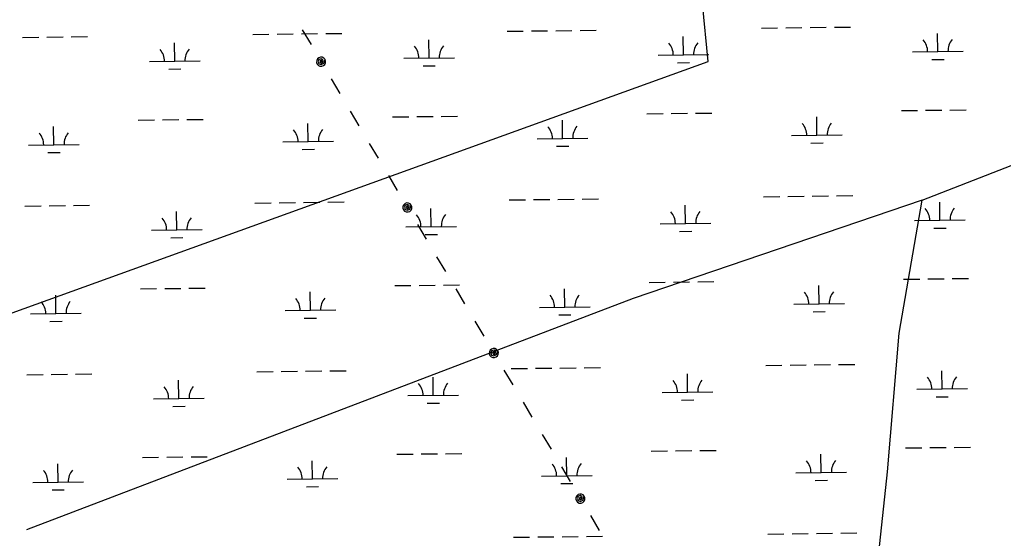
# Model space of a CAD drawing. Extents: x 3715084 to 3753216, y 488173 to 513963.
# Drawn here: x 3742881 to 3744821, y 510126 to 511149 of the extents above; entities that cross this region are included whole.
import ezdxf

# ---------------------------------------------------------------- set-up
doc = ezdxf.new("R2010")
doc.units = 0
for name, color, linetype in [('V-TOPO-SHOR', 7, 'Continuous'), ('V-UTIL-LINE', 7, 'Continuous'), ('V-WETL-SWMP', 7, 'Continuous')]:
    doc.layers.add(name, color=color, linetype=linetype)

msp = doc.modelspace()

# ---------------------------------------------------------------- linework, layer by layer
at = {"layer": 'V-TOPO-SHOR'}
for points in [[(3743065, 508387.1), (3743190.4, 508865.9), (3743293.1, 509105.3), (3743372.9, 509185.2), (3743578.1, 509333.4), (3743840.3, 509401.8), (3743954.3, 509413.2), (3744034.2, 509413.2), (3744205.2, 509458.8), (3744467.4, 509732.4), (3744513, 509789.4), (3744558.6, 509937.7), (3744592.8, 510256.9), (3744615.6, 510530.5), (3744661.2, 510792.8), (3745128.7, 510975.2), (3746063.6, 511340), (3748321.1, 512195.2)], [(3742723, 510519.1), (3744239.4, 511066.4), (3744228, 511180.4), (3744273.6, 511260.2), (3744239.4, 511431.3), (3744501.6, 511522.5), (3744752.4, 511647.9), (3744991.9, 511773.3), (3745162.9, 511841.7), (3745413.7, 511898.7), (3745584.8, 512001.3), (3745710.2, 512149.6)], [(3744661.2, 510792.8), (3744091.2, 510598.9), (3742894, 510142.9)]]:
    msp.add_lwpolyline(points, dxfattribs=at)
at = {"layer": 'V-UTIL-LINE'}
for points in [[(3743438.3, 511128.7), (3743455.6, 511099.5)], [(3743475.4, 511065.9), (3743476.6, 511068.5), (3743474.3, 511068.1), (3743473.2, 511065.5), (3743475, 511063.2), (3743478, 511064.8), (3743479.3, 511069.3), (3743475.8, 511071.7), (3743471.1, 511070.5), (3743469.7, 511066.1), (3743471.1, 511061.8), (3743475.6, 511060.2), (3743480.5, 511062.7), (3743483.2, 511070.4), (3743480.8, 511073), (3743477.7, 511074.6), (3743474.2, 511074.8), (3743470.8, 511073.6), (3743468.2, 511071.3), (3743466.7, 511068.1), (3743466.5, 511064.6), (3743467.7, 511061.3), (3743470, 511058.7), (3743473.2, 511057.1), (3743476.7, 511056.9), (3743480, 511058.1), (3743482.6, 511060.4), (3743484.1, 511063.6), (3743484.3, 511067.1), (3743483.2, 511070.4)], [(3743495.2, 511032.3), (3743512.5, 511003)], [(3743532.8, 510968.5), (3743550.1, 510939.2)], [(3743570.5, 510904.8), (3743587.8, 510875.6)], [(3743608.3, 510841.2), (3743625.7, 510812)], [(3743645.6, 510778.5), (3743646.8, 510781.1), (3743644.5, 510780.7), (3743643.4, 510778.1), (3743645.2, 510775.8), (3743648.2, 510777.4), (3743649.4, 510781.9), (3743645.9, 510784.3), (3743641.2, 510783), (3743639.9, 510778.7), (3743641.3, 510774.4), (3743645.8, 510772.8), (3743650.7, 510775.3), (3743653.3, 510783.1), (3743651, 510785.7), (3743647.8, 510787.2), (3743644.3, 510787.4), (3743641, 510786.2), (3743638.4, 510783.8), (3743636.9, 510780.7), (3743636.7, 510777.2), (3743637.8, 510773.9), (3743640.2, 510771.2), (3743643.4, 510769.7), (3743646.9, 510769.5), (3743650.2, 510770.7), (3743652.8, 510773.1), (3743654.3, 510776.2), (3743654.5, 510779.7), (3743653.3, 510783.1)], [(3743665.5, 510744.9), (3743682.9, 510715.7)], [(3743703.3, 510681.3), (3743720.7, 510652.1)], [(3743741.1, 510617.7), (3743758.5, 510588.5)], [(3743778.9, 510554.1), (3743796.3, 510524.9)], [(3743816.2, 510491.3), (3743817.4, 510494), (3743815.1, 510493.5), (3743814.1, 510491), (3743815.8, 510488.7), (3743818.8, 510490.3), (3743820.1, 510494.8), (3743816.6, 510497.2), (3743811.9, 510495.9), (3743810.5, 510491.6), (3743811.9, 510487.3), (3743816.5, 510485.7), (3743821.4, 510488.2), (3743824, 510495.9), (3743821.6, 510498.5), (3743818.4, 510500.1), (3743814.9, 510500.2), (3743811.6, 510499.1), (3743809, 510496.7), (3743807.5, 510493.6), (3743807.3, 510490.1), (3743808.5, 510486.7), (3743810.8, 510484.1), (3743814, 510482.6), (3743817.5, 510482.4), (3743820.8, 510483.6), (3743823.4, 510486), (3743824.9, 510489.1), (3743825.1, 510492.6), (3743824, 510495.9)], [(3743836.1, 510457.8), (3743853.5, 510428.6)], [(3743874, 510394.2), (3743891.3, 510365)], [(3743911.8, 510330.6), (3743929.1, 510301.4)], [(3743949.6, 510267), (3743966.9, 510237.7)], [(3743986.9, 510204.2), (3743988.1, 510206.8), (3743985.8, 510206.4), (3743984.7, 510203.9), (3743986.5, 510201.6), (3743989.5, 510203.2), (3743990.7, 510207.7), (3743987.2, 510210.1), (3743982.5, 510208.8), (3743981.2, 510204.4), (3743982.6, 510200.2), (3743987.1, 510198.6), (3743992, 510201.1), (3743994.6, 510208.8), (3743992.3, 510211.4), (3743989.1, 510212.9), (3743985.6, 510213.1), (3743982.3, 510212), (3743979.7, 510209.6), (3743978.1, 510206.4), (3743978, 510202.9), (3743979.1, 510199.6), (3743981.5, 510197), (3743984.6, 510195.5), (3743988.2, 510195.3), (3743991.5, 510196.5), (3743994.1, 510198.8), (3743995.6, 510202), (3743995.8, 510205.5), (3743994.6, 510208.8)], [(3744006.8, 510170.7), (3744024.2, 510141.5)]]:
    msp.add_lwpolyline(points, dxfattribs=at)
at = {"layer": 'V-WETL-SWMP'}
for p, q in [((3743890.4, 511126.5), (3743922.4, 511126.9)), ((3743938.4, 511127.1), (3743970.4, 511127.5)), ((3743986.4, 511127.7), (3744018.4, 511128.1)), ((3744344.2, 511132.1), (3744376.2, 511132.5)), ((3744392.2, 511132.7), (3744424.2, 511133.1)), ((3744440.2, 511133.3), (3744472.2, 511133.7)), ((3744488.2, 511133.9), (3744520.2, 511134.3)), ((3742886.6, 511113.9), (3742918.6, 511114.3)), ((3742934.6, 511114.5), (3742966.6, 511114.9)), ((3742982.6, 511115.1), (3743014.6, 511115.5)), ((3743340.5, 511119.6), (3743372.5, 511120)), ((3743388.5, 511120.2), (3743420.5, 511120.6)), ((3743436.5, 511120.8), (3743468.5, 511121.2)), ((3743484.5, 511121.4), (3743516.5, 511121.8)), ((3743688.4, 511073.2), (3743688, 511109.2)), ((3743842.4, 511125.9), (3743874.4, 511126.3)), ((3744190.3, 511079.5), (3744189.8, 511115.5)), ((3744692.2, 511085.7), (3744691.7, 511121.7)), ((3743186.6, 511066.9), (3743186.1, 511102.9)), ((3743638.4, 511072.6), (3743738.4, 511073.8)), ((3744140.3, 511078.9), (3744240.3, 511080.1)), ((3744642.2, 511085.1), (3744742.2, 511086.4)), ((3744680.4, 511070.2), (3744704.4, 511070.5)), ((3743136.6, 511066.3), (3743236.6, 511067.6)), ((3743174.8, 511051.4), (3743198.7, 511051.7)), ((3743676.6, 511057.6), (3743700.6, 511057.9)), ((3744178.5, 511063.9), (3744202.5, 511064.2)), ((3743210.6, 510951.8), (3743242.6, 510952.2)), ((3743616.5, 510956.9), (3743648.5, 510957.3)), ((3743664.5, 510957.5), (3743696.5, 510957.9)), ((3743712.5, 510958.1), (3743744.5, 510958.5)), ((3744118.3, 510963.1), (3744150.3, 510963.5)), ((3744166.3, 510963.7), (3744198.3, 510964.1)), ((3744214.3, 510964.3), (3744246.3, 510964.7)), ((3744453.7, 510920.9), (3744453.3, 510956.9)), ((3744620.2, 510969.4), (3744652.2, 510969.8)), ((3744668.2, 510970), (3744700.2, 510970.4)), ((3744716.2, 510970.6), (3744748.2, 510971)), ((3742948.1, 510902.1), (3742947.7, 510938.1)), ((3743114.6, 510950.6), (3743146.6, 510951)), ((3743162.6, 510951.2), (3743194.6, 510951.6)), ((3743450, 510908.3), (3743449.5, 510944.3)), ((3743951.9, 510914.6), (3743951.4, 510950.6)), ((3743901.9, 510914), (3744001.9, 510915.2)), ((3744403.7, 510920.3), (3744503.7, 510921.5)), ((3742898.1, 510901.5), (3742998.1, 510902.7)), ((3743400, 510907.7), (3743500, 510909)), ((3743940.1, 510899), (3743964.1, 510899.3)), ((3744441.9, 510905.3), (3744465.9, 510905.6)), ((3742936.3, 510886.5), (3742960.3, 510886.8)), ((3743438.2, 510892.8), (3743462.2, 510893.1)), ((3744348.4, 510799.5), (3744380.4, 510799.9)), ((3744396.4, 510800.1), (3744428.4, 510800.5)), ((3744444.4, 510800.7), (3744476.4, 510801.1)), ((3744492.4, 510801.3), (3744524.4, 510801.7)), ((3742890.8, 510781.3), (3742922.8, 510781.7)), ((3742938.8, 510781.9), (3742970.8, 510782.3)), ((3742986.8, 510782.5), (3743018.8, 510782.9)), ((3743344.7, 510787), (3743376.7, 510787.4)), ((3743392.7, 510787.6), (3743424.7, 510788)), ((3743440.7, 510788.2), (3743472.7, 510788.6)), ((3743488.7, 510788.8), (3743520.6, 510789.2)), ((3743846.5, 510793.2), (3743878.5, 510793.6)), ((3743894.5, 510793.8), (3743926.5, 510794.2)), ((3743942.5, 510794.4), (3743974.5, 510794.8)), ((3743990.5, 510795), (3744022.5, 510795.4)), ((3744194.5, 510746.8), (3744194, 510782.8)), ((3744696.3, 510753.1), (3744695.9, 510789.1)), ((3743190.7, 510734.3), (3743190.3, 510770.3)), ((3743692.6, 510740.6), (3743692.1, 510776.6)), ((3743642.6, 510739.9), (3743742.6, 510741.2)), ((3744144.5, 510746.2), (3744244.4, 510747.5)), ((3744646.3, 510752.5), (3744746.3, 510753.7)), ((3743140.7, 510733.7), (3743240.7, 510734.9)), ((3743178.9, 510718.7), (3743202.9, 510719)), ((3743680.8, 510725), (3743704.8, 510725.3)), ((3744182.6, 510731.2), (3744206.6, 510731.5)), ((3744684.5, 510737.5), (3744708.5, 510737.8)), ((3743620.6, 510624.2), (3743652.6, 510624.6)), ((3743668.6, 510624.8), (3743700.6, 510625.2)), ((3743716.6, 510625.4), (3743748.6, 510625.8)), ((3744122.5, 510630.5), (3744154.5, 510630.9)), ((3744170.5, 510631.1), (3744202.5, 510631.5)), ((3744218.5, 510631.7), (3744250.5, 510632.1)), ((3744457.9, 510588.2), (3744457.4, 510624.2)), ((3744624.4, 510636.8), (3744656.4, 510637.2)), ((3744672.4, 510637.4), (3744704.4, 510637.8)), ((3744720.4, 510638), (3744752.4, 510638.4)), ((3742952.3, 510569.4), (3742951.8, 510605.4)), ((3743118.8, 510617.9), (3743150.8, 510618.3)), ((3743166.8, 510618.5), (3743198.7, 510618.9)), ((3743214.7, 510619.1), (3743246.7, 510619.5)), ((3743454.2, 510575.7), (3743453.7, 510611.7)), ((3743956, 510582), (3743955.6, 510618)), ((3744407.9, 510587.6), (3744507.9, 510588.9)), ((3742902.3, 510568.8), (3743002.3, 510570.1)), ((3743404.2, 510575.1), (3743504.2, 510576.3)), ((3743906, 510581.3), (3744006, 510582.6)), ((3743944.2, 510566.4), (3743968.2, 510566.7)), ((3744446.1, 510572.7), (3744470.1, 510573)), ((3742940.5, 510553.8), (3742964.5, 510554.1)), ((3743442.3, 510560.1), (3743466.3, 510560.4)), ((3744352.6, 510466.8), (3744384.6, 510467.2)), ((3744400.6, 510467.4), (3744432.6, 510467.8)), ((3744448.5, 510468), (3744480.5, 510468.4)), ((3744496.5, 510468.6), (3744528.5, 510469)), ((3742894.9, 510448.6), (3742926.9, 510449)), ((3742942.9, 510449.2), (3742974.9, 510449.6)), ((3742990.9, 510449.8), (3743022.9, 510450.2)), ((3743348.8, 510454.3), (3743380.8, 510454.7)), ((3743396.8, 510454.9), (3743428.8, 510455.3)), ((3743444.8, 510455.5), (3743476.8, 510455.9)), ((3743492.8, 510456.1), (3743524.8, 510456.5)), ((3743850.7, 510460.6), (3743882.7, 510461)), ((3743898.7, 510461.2), (3743930.7, 510461.6)), ((3743946.7, 510461.8), (3743978.7, 510462.2)), ((3743994.7, 510462.4), (3744026.7, 510462.8)), ((3744198.6, 510414.2), (3744198.2, 510450.2)), ((3744700.5, 510420.4), (3744700, 510456.4)), ((3743194.9, 510401.6), (3743194.4, 510437.6)), ((3743696.7, 510407.9), (3743696.3, 510443.9)), ((3743646.7, 510407.3), (3743746.7, 510408.5)), ((3744148.6, 510413.6), (3744248.6, 510414.8)), ((3744650.5, 510419.8), (3744750.5, 510421.1)), ((3743144.9, 510401), (3743244.9, 510402.3)), ((3743684.9, 510392.3), (3743708.9, 510392.6)), ((3744186.8, 510398.6), (3744210.8, 510398.9)), ((3744688.7, 510404.9), (3744712.7, 510405.2)), ((3743183.1, 510386.1), (3743207.1, 510386.4)), ((3743672.8, 510292.2), (3743704.8, 510292.6)), ((3743720.8, 510292.8), (3743752.8, 510293.2)), ((3744126.7, 510297.8), (3744158.6, 510298.2)), ((3744174.6, 510298.4), (3744206.6, 510298.8)), ((3744222.6, 510299), (3744254.6, 510299.4)), ((3744628.5, 510304.1), (3744660.5, 510304.5)), ((3744676.5, 510304.7), (3744708.5, 510305.1)), ((3744724.5, 510305.3), (3744756.5, 510305.7)), ((3742956.4, 510236.8), (3742956, 510272.8)), ((3743122.9, 510285.3), (3743154.9, 510285.7)), ((3743170.9, 510285.9), (3743202.9, 510286.3)), ((3743218.9, 510286.5), (3743250.9, 510286.9)), ((3743458.3, 510243.1), (3743457.9, 510279)), ((3743624.8, 510291.6), (3743656.8, 510292)), ((3743960.2, 510249.3), (3743959.7, 510285.3)), ((3744462, 510255.6), (3744461.6, 510291.6)), ((3744412.1, 510255), (3744512, 510256.2)), ((3742906.4, 510236.2), (3743006.4, 510237.4)), ((3743408.3, 510242.4), (3743508.3, 510243.7)), ((3743910.2, 510248.7), (3744010.2, 510249.9)), ((3743948.4, 510233.7), (3743972.4, 510234)), ((3744450.2, 510240), (3744474.2, 510240.3)), ((3742944.6, 510221.2), (3742968.6, 510221.5)), ((3743446.5, 510227.5), (3743470.5, 510227.8)), ((3743854.8, 510127.9), (3743886.8, 510128.3)), ((3743902.8, 510128.5), (3743934.8, 510128.9)), ((3743950.8, 510129.1), (3743982.8, 510129.5)), ((3743998.8, 510129.7), (3744030.8, 510130.1)), ((3744356.7, 510134.2), (3744388.7, 510134.6)), ((3744404.7, 510134.8), (3744436.7, 510135.2)), ((3744452.7, 510135.4), (3744484.7, 510135.8)), ((3744500.7, 510136), (3744532.7, 510136.4))]:
    msp.add_line(p, q, dxfattribs=at)
for centre, start, end in [((3744636.9, 511085.5), 359.9442, 41.4878), ((3744747.4, 511086.9), 139.9442, 181.4878), ((3743131.3, 511066.7), 359.9442, 41.4878), ((3743241.8, 511068.1), 139.9442, 181.4878), ((3743633.2, 511073), 359.9442, 41.4878), ((3743743.7, 511074.4), 139.9442, 181.4878), ((3744135.1, 511079.3), 359.9442, 41.4878), ((3744245.5, 511080.6), 139.9442, 181.4878), ((3743896.6, 510914.4), 359.9442, 41.4878), ((3744007.1, 510915.8), 139.9442, 181.4878), ((3744398.5, 510920.7), 359.9442, 41.4878), ((3744509, 510922.1), 139.9442, 181.4878), ((3742892.9, 510901.9), 359.9442, 41.4878), ((3743003.4, 510903.2), 139.9442, 181.4878), ((3743394.8, 510908.1), 359.9442, 41.4878), ((3743505.2, 510909.5), 139.9442, 181.4878), ((3743245.9, 510735.4), 139.9442, 181.4878), ((3743637.3, 510740.3), 359.9442, 41.4878), ((3743747.8, 510741.7), 139.9442, 181.4878), ((3744139.2, 510746.6), 359.9442, 41.4878), ((3744249.7, 510748), 139.9442, 181.4878), ((3744641.1, 510752.9), 359.9442, 41.4878), ((3744751.6, 510754.3), 139.9442, 181.4878), ((3743135.5, 510734.1), 359.9442, 41.4878), ((3743900.8, 510581.8), 359.9442, 41.4878), ((3744011.3, 510583.1), 139.9442, 181.4878), ((3744402.6, 510588), 359.9442, 41.4878), ((3744513.1, 510589.4), 139.9442, 181.4878), ((3742897, 510569.2), 359.9442, 41.4878), ((3743007.5, 510570.6), 139.9442, 181.4878), ((3743398.9, 510575.5), 359.9442, 41.4878), ((3743509.4, 510576.9), 139.9442, 181.4878), ((3743641.5, 510407.7), 359.9442, 41.4878), ((3743752, 510409.1), 139.9442, 181.4878), ((3744143.4, 510414), 359.9442, 41.4878), ((3744253.8, 510415.3), 139.9442, 181.4878), ((3744645.2, 510420.2), 359.9442, 41.4878), ((3744755.7, 510421.6), 139.9442, 181.4878), ((3743139.6, 510401.4), 359.9442, 41.4878), ((3743250.1, 510402.8), 139.9442, 181.4878), ((3744015.4, 510250.5), 139.9442, 181.4878), ((3744406.8, 510255.4), 359.9442, 41.4878), ((3744517.3, 510256.8), 139.9442, 181.4878), ((3742901.2, 510236.6), 359.9442, 41.4878), ((3743011.7, 510237.9), 139.9442, 181.4878), ((3743403.1, 510242.8), 359.9442, 41.4878), ((3743513.5, 510244.2), 139.9442, 181.4878), ((3743904.9, 510249.1), 359.9442, 41.4878)]:
    msp.add_arc(centre, 35.2, start, end, dxfattribs=at)

doc.saveas('drawing.dxf')
